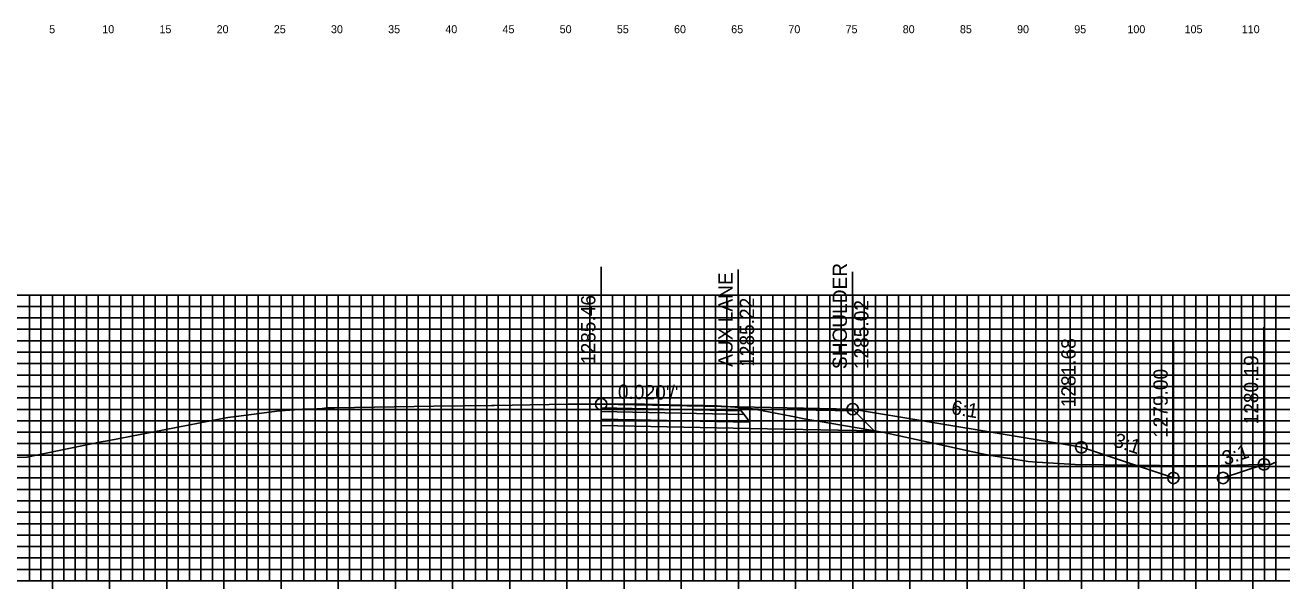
# Model space of a CAD drawing. Extents: x 674939 to 678919, y 750652 to 765176.
# Drawn here: x 678751.2 to 678861.1, y 763685.6 to 763734.9 of the extents above; entities that cross this region are included whole.
import ezdxf

# ---------------------------------------------------------------- set-up
doc = ezdxf.new("R2010")
doc.units = 0
for name, color, linetype in [('R_Alt Surface', 7, 'Continuous'), ('R_Axis', 7, 'Continuous'), ('R_Axis Annot', 7, 'Continuous'), ('R_Exist Surface', 7, 'Continuous'), ('R_Fin Surface', 7, 'Continuous'), ('R_Grid', 7, 'Continuous'), ('R_No Plot', 7, 'Continuous'), ('R_Xsect Elev', 7, 'Continuous'), ('R_Xsect Slope', 7, 'Continuous')]:
    doc.layers.add(name, color=color, linetype=linetype)

msp = doc.modelspace()

# ---------------------------------------------------------------- linework, layer by layer
for points in [[(678823.52, 763701.31), (678843.52, 763697.97), (678851.57, 763695.29)], [(678851.57, 763695.29), (678855.91, 763695.29), (678859.49, 763696.48)]]:
    msp.add_lwpolyline(points)
at = {"layer": 'R_Alt Surface'}
for points in [[(678801.52, 763701.42), (678801.52, 763701.09), (678814.02, 763700.83), (678813.77, 763701.17)], [(678801.52, 763701.09), (678801.52, 763700.43), (678814.52, 763700.16), (678814.02, 763700.83)]]:
    msp.add_lwpolyline(points, close=True, dxfattribs=at)
msp.add_lwpolyline([(678801.52, 763700.43), (678801.52, 763699.89), (678814.52, 763699.62), (678825.4, 763699.4), (678823.64, 763701.15)], dxfattribs=at)
at = {"layer": 'R_Axis'}
for p, q in [((678753.53, 763685.59), (678753.53, 763686.99)), ((678758.53, 763685.59), (678758.53, 763686.99)), ((678763.53, 763685.59), (678763.53, 763686.99)), ((678768.53, 763685.59), (678768.53, 763686.99)), ((678773.53, 763685.59), (678773.53, 763686.99)), ((678778.53, 763685.59), (678778.53, 763686.99)), ((678783.53, 763685.59), (678783.53, 763686.99)), ((678788.53, 763685.59), (678788.53, 763686.99)), ((678793.53, 763685.59), (678793.53, 763686.99)), ((678798.53, 763685.59), (678798.53, 763686.99)), ((678803.53, 763685.59), (678803.53, 763686.99)), ((678808.53, 763685.59), (678808.53, 763686.99)), ((678813.53, 763685.59), (678813.53, 763686.99)), ((678818.53, 763685.59), (678818.53, 763686.99)), ((678823.53, 763685.59), (678823.53, 763686.99)), ((678828.53, 763685.59), (678828.53, 763686.99)), ((678833.53, 763685.59), (678833.53, 763686.99)), ((678838.53, 763685.59), (678838.53, 763686.99)), ((678843.53, 763685.59), (678843.53, 763686.99)), ((678848.53, 763685.59), (678848.53, 763686.99)), ((678853.53, 763685.59), (678853.53, 763686.99)), ((678858.53, 763685.59), (678858.53, 763686.99)), ((678598.53, 763686.29), (678898.53, 763686.29))]:
    msp.add_line(p, q, dxfattribs=at)
at = {"layer": 'R_Exist Surface'}
msp.add_lwpolyline([(678749.62, 763697.08), (678751.3, 763697.1), (678757.81, 763698.44), (678758.35, 763698.55), (678767.37, 763700.29), (678768.88, 763700.58), (678769.6, 763700.66), (678773.41, 763701.15), (678773.49, 763701.17), (678774.7, 763701.26), (678775.42, 763701.3), (678776.02, 763701.32), (678776.65, 763701.33), (678777.02, 763701.35), (678777.14, 763701.36), (678777.33, 763701.38), (678777.5, 763701.4), (678777.62, 763701.41), (678778.22, 763701.41), (678781.7, 763701.48), (678786.9, 763701.57), (678791.93, 763701.64), (678792.17, 763701.64), (678795.31, 763701.68), (678798.65, 763701.74), (678799.9, 763701.75), (678801.52, 763701.75), (678801.65, 763701.75), (678802.17, 763701.75), (678803.13, 763701.75), (678805.32, 763701.73), (678807.57, 763701.7), (678808.47, 763701.67), (678809.65, 763701.64), (678810.55, 763701.62), (678811.62, 763701.6), (678811.63, 763701.59), (678811.67, 763701.59), (678812.84, 763701.51), (678814.46, 763701.4), (678818.13, 763700.69), (678819.43, 763700.44), (678820.5, 763700.25), (678826.14, 763699.29), (678834.69, 763697.43), (678834.99, 763697.36), (678835.47, 763697.29), (678838.87, 763696.73), (678839.65, 763696.68), (678842.97, 763696.46), (678850.35, 763696.39), (678854.39, 763696.34), (678857.13, 763696.42), (678860.15, 763696.5), (678860.28, 763696.56), (678860.31, 763696.57), (678860.58, 763696.69)], dxfattribs=at)
at = {"layer": 'R_Fin Surface'}
for points in [[(678823.52, 763701.31), (678813.52, 763701.51), (678801.52, 763701.75)], [(678801.52, 763701.75), (678813.52, 763701.51), (678823.52, 763701.31), (678843.52, 763697.97), (678851.57, 763695.29), (678855.91, 763695.29), (678859.49, 763696.48)], [(678823.52, 763701.31), (678823.52, 763701.31)]]:
    msp.add_lwpolyline(points, dxfattribs=at)
for points in [[(678801.52, 763701.75), (678801.52, 763701.42), (678813.77, 763701.17), (678813.52, 763701.51)], [(678813.52, 763701.51), (678823.52, 763701.31), (678823.64, 763701.15), (678813.64, 763701.35)]]:
    msp.add_lwpolyline(points, close=True, dxfattribs=at)
at = {"layer": 'R_Grid'}
for p, q in [((678598.53, 763711.29), (678898.53, 763711.29)), ((678751.53, 763686.29), (678751.53, 763711.29)), ((678752.53, 763686.29), (678752.53, 763711.29)), ((678753.53, 763686.29), (678753.53, 763711.29)), ((678754.53, 763686.29), (678754.53, 763711.29)), ((678755.53, 763686.29), (678755.53, 763711.29)), ((678756.53, 763686.29), (678756.53, 763711.29)), ((678757.53, 763686.29), (678757.53, 763711.29)), ((678758.53, 763686.29), (678758.53, 763711.29)), ((678759.53, 763686.29), (678759.53, 763711.29)), ((678760.53, 763686.29), (678760.53, 763711.29)), ((678761.53, 763686.29), (678761.53, 763711.29)), ((678762.53, 763686.29), (678762.53, 763711.29)), ((678763.53, 763686.29), (678763.53, 763711.29)), ((678764.53, 763686.29), (678764.53, 763711.29)), ((678765.53, 763686.29), (678765.53, 763711.29)), ((678766.53, 763686.29), (678766.53, 763711.29)), ((678767.53, 763686.29), (678767.53, 763711.29)), ((678768.53, 763686.29), (678768.53, 763711.29)), ((678769.53, 763686.29), (678769.53, 763711.29)), ((678770.53, 763686.29), (678770.53, 763711.29)), ((678771.53, 763686.29), (678771.53, 763711.29)), ((678772.53, 763686.29), (678772.53, 763711.29)), ((678773.53, 763686.29), (678773.53, 763711.29)), ((678774.53, 763686.29), (678774.53, 763711.29)), ((678775.53, 763686.29), (678775.53, 763711.29)), ((678776.53, 763686.29), (678776.53, 763711.29)), ((678777.53, 763686.29), (678777.53, 763711.29)), ((678778.53, 763686.29), (678778.53, 763711.29)), ((678779.53, 763686.29), (678779.53, 763711.29)), ((678780.53, 763686.29), (678780.53, 763711.29)), ((678781.53, 763686.29), (678781.53, 763711.29)), ((678782.53, 763686.29), (678782.53, 763711.29)), ((678783.53, 763686.29), (678783.53, 763711.29)), ((678784.53, 763686.29), (678784.53, 763711.29)), ((678785.53, 763686.29), (678785.53, 763711.29)), ((678786.53, 763686.29), (678786.53, 763711.29)), ((678787.53, 763686.29), (678787.53, 763711.29)), ((678788.53, 763686.29), (678788.53, 763711.29)), ((678789.53, 763686.29), (678789.53, 763711.29)), ((678790.53, 763686.29), (678790.53, 763711.29)), ((678791.53, 763686.29), (678791.53, 763711.29)), ((678792.53, 763686.29), (678792.53, 763711.29)), ((678793.53, 763686.29), (678793.53, 763711.29)), ((678794.53, 763686.29), (678794.53, 763711.29)), ((678795.53, 763686.29), (678795.53, 763711.29)), ((678796.53, 763686.29), (678796.53, 763711.29)), ((678797.53, 763686.29), (678797.53, 763711.29)), ((678798.53, 763686.29), (678798.53, 763711.29)), ((678799.53, 763686.29), (678799.53, 763711.29)), ((678800.53, 763686.29), (678800.53, 763711.29)), ((678801.53, 763686.29), (678801.53, 763711.29)), ((678802.53, 763686.29), (678802.53, 763711.29)), ((678803.53, 763686.29), (678803.53, 763711.29)), ((678804.53, 763686.29), (678804.53, 763711.29)), ((678805.53, 763686.29), (678805.53, 763711.29)), ((678806.53, 763686.29), (678806.53, 763711.29)), ((678807.53, 763686.29), (678807.53, 763711.29)), ((678808.53, 763686.29), (678808.53, 763711.29)), ((678809.53, 763686.29), (678809.53, 763711.29)), ((678810.53, 763686.29), (678810.53, 763711.29)), ((678811.53, 763686.29), (678811.53, 763711.29)), ((678812.53, 763686.29), (678812.53, 763711.29)), ((678813.53, 763686.29), (678813.53, 763711.29)), ((678814.53, 763686.29), (678814.53, 763711.29)), ((678815.53, 763686.29), (678815.53, 763711.29)), ((678816.53, 763686.29), (678816.53, 763711.29)), ((678817.53, 763686.29), (678817.53, 763711.29)), ((678818.53, 763686.29), (678818.53, 763711.29)), ((678819.53, 763686.29), (678819.53, 763711.29)), ((678820.53, 763686.29), (678820.53, 763711.29)), ((678821.53, 763686.29), (678821.53, 763711.29)), ((678822.53, 763686.29), (678822.53, 763711.29)), ((678823.53, 763686.29), (678823.53, 763711.29)), ((678824.53, 763686.29), (678824.53, 763711.29)), ((678825.53, 763686.29), (678825.53, 763711.29)), ((678826.53, 763686.29), (678826.53, 763711.29)), ((678827.53, 763686.29), (678827.53, 763711.29)), ((678828.53, 763686.29), (678828.53, 763711.29)), ((678829.53, 763686.29), (678829.53, 763711.29)), ((678830.53, 763686.29), (678830.53, 763711.29)), ((678831.53, 763686.29), (678831.53, 763711.29)), ((678832.53, 763686.29), (678832.53, 763711.29)), ((678833.53, 763686.29), (678833.53, 763711.29)), ((678834.53, 763686.29), (678834.53, 763711.29)), ((678835.53, 763686.29), (678835.53, 763711.29)), ((678836.53, 763686.29), (678836.53, 763711.29)), ((678837.53, 763686.29), (678837.53, 763711.29)), ((678838.53, 763686.29), (678838.53, 763711.29)), ((678839.53, 763686.29), (678839.53, 763711.29)), ((678840.53, 763686.29), (678840.53, 763711.29)), ((678841.53, 763686.29), (678841.53, 763711.29)), ((678842.53, 763686.29), (678842.53, 763711.29)), ((678843.53, 763686.29), (678843.53, 763711.29)), ((678844.53, 763686.29), (678844.53, 763711.29)), ((678845.53, 763686.29), (678845.53, 763711.29)), ((678846.53, 763686.29), (678846.53, 763711.29)), ((678847.53, 763686.29), (678847.53, 763711.29)), ((678848.53, 763686.29), (678848.53, 763711.29)), ((678849.53, 763686.29), (678849.53, 763711.29)), ((678850.53, 763686.29), (678850.53, 763711.29)), ((678851.53, 763686.29), (678851.53, 763711.29)), ((678852.53, 763686.29), (678852.53, 763711.29)), ((678853.53, 763686.29), (678853.53, 763711.29)), ((678854.53, 763686.29), (678854.53, 763711.29)), ((678855.53, 763686.29), (678855.53, 763711.29)), ((678856.53, 763686.29), (678856.53, 763711.29)), ((678857.53, 763686.29), (678857.53, 763711.29)), ((678858.53, 763686.29), (678858.53, 763711.29)), ((678859.53, 763686.29), (678859.53, 763711.29)), ((678860.53, 763686.29), (678860.53, 763711.29)), ((678598.53, 763710.29), (678898.53, 763710.29)), ((678598.53, 763709.29), (678898.53, 763709.29)), ((678598.53, 763708.29), (678898.53, 763708.29)), ((678598.53, 763707.29), (678898.53, 763707.29)), ((678598.53, 763706.29), (678898.53, 763706.29)), ((678598.53, 763705.29), (678898.53, 763705.29)), ((678598.53, 763704.29), (678898.53, 763704.29)), ((678598.53, 763703.29), (678898.53, 763703.29)), ((678598.53, 763702.29), (678898.53, 763702.29)), ((678598.53, 763701.29), (678898.53, 763701.29)), ((678598.53, 763700.29), (678898.53, 763700.29)), ((678598.53, 763699.29), (678898.53, 763699.29)), ((678598.53, 763698.29), (678898.53, 763698.29)), ((678598.53, 763697.29), (678898.53, 763697.29)), ((678598.53, 763696.29), (678898.53, 763696.29)), ((678598.53, 763695.29), (678898.53, 763695.29)), ((678598.53, 763694.29), (678898.53, 763694.29)), ((678598.53, 763693.29), (678898.53, 763693.29)), ((678598.53, 763692.29), (678898.53, 763692.29)), ((678598.53, 763691.29), (678898.53, 763691.29)), ((678598.53, 763690.29), (678898.53, 763690.29)), ((678598.53, 763689.29), (678898.53, 763689.29)), ((678598.53, 763688.29), (678898.53, 763688.29)), ((678598.53, 763687.29), (678898.53, 763687.29)), ((678598.53, 763686.29), (678898.53, 763686.29))]:
    msp.add_line(p, q, dxfattribs=at)
at = {"layer": 'R_No Plot'}
for centre in [(678801.52, 763701.75), (678823.52, 763701.31), (678843.52, 763697.97), (678859.49, 763696.48), (678851.57, 763695.29), (678855.91, 763695.29)]:
    msp.add_circle(centre, 0.5, dxfattribs=at)
at = {"layer": 'R_Xsect Elev'}
for p, q in [((678801.52, 763701.75), (678801.52, 763713.75)), ((678813.52, 763701.51), (678813.52, 763713.51)), ((678823.52, 763701.31), (678823.52, 763713.31)), ((678843.52, 763697.97), (678843.52, 763709.97)), ((678859.49, 763696.48), (678859.49, 763708.48)), ((678851.57, 763695.29), (678851.57, 763707.29))]:
    msp.add_line(p, q, dxfattribs=at)

# ---------------------------------------------------------------- texts
at = {"layer": 'R_Axis Annot'}
for s, p in [('5', (678753.25, 763734.19)), ('10', (678757.9, 763734.19)), ('15', (678762.9, 763734.19)), ('20', (678767.9, 763734.19)), ('25', (678772.9, 763734.19)), ('30', (678777.9, 763734.19)), ('35', (678782.9, 763734.19)), ('40', (678787.9, 763734.19)), ('45', (678792.9, 763734.19)), ('50', (678797.9, 763734.19)), ('55', (678802.9, 763734.19)), ('60', (678807.9, 763734.19)), ('65', (678812.9, 763734.19)), ('70', (678817.9, 763734.19)), ('75', (678822.9, 763734.19)), ('80', (678827.9, 763734.19)), ('85', (678832.9, 763734.19)), ('90', (678837.9, 763734.19)), ('95', (678842.9, 763734.19)), ('100', (678847.55, 763734.19)), ('105', (678852.55, 763734.19)), ('110', (678857.55, 763734.19))]:
    msp.add_text(s, height=0.7, dxfattribs=at).set_placement(p)
at = {"layer": 'R_Xsect Elev'}
for s, p in [('AUX LANE', (678813.02, 763705.01)), ('SHOULDER', (678823.02, 763704.81)), ('1285.46', (678801.02, 763705.25)), ('1285.22', (678814.9, 763705.01)), ('1285.02', (678824.9, 763704.81)), ('1281.68', (678843.02, 763701.47)), ('1280.19', (678858.99, 763699.98)), ('1279.00', (678851.07, 763698.79))]:
    msp.add_text(s, height=1.25, rotation=90, dxfattribs=at).set_placement(p)
at = {"layer": 'R_Xsect Slope'}
for s, rotation, p in [("0.020'/'", 358.8542, (678802.98, 763702.22)), ('6:1', 350.5377, (678832.08, 763700.89)), ('3:1', 341.5651, (678846.24, 763698.09)), ('3:1', 18.4349, (678856.08, 763696.37))]:
    msp.add_text(s, height=1.25, rotation=rotation, dxfattribs=at).set_placement(p)

doc.saveas('drawing.dxf')
